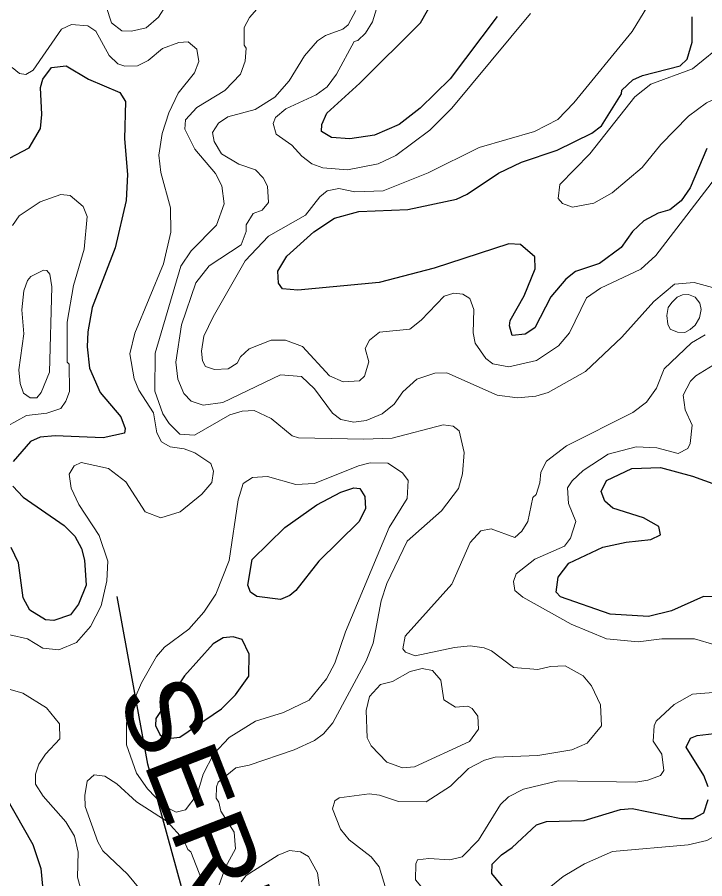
# Model space of a CAD drawing. Extents: x 763.2 to 816.8, y 7896.5 to 7952.7.
# Drawn here: x 792.175 to 794.42, y 7946.613 to 7949.423 of the extents above; entities that cross this region are included whole.
import ezdxf
from ezdxf.enums import TextEntityAlignment as Align

# ---------------------------------------------------------------- set-up
doc = ezdxf.new("R2010")
doc.units = 0
doc.header["$LTSCALE"] = 0.064
for name, color, linetype, lineweight in [('1', 7, 'Continuous', 25), ('2', 7, 'Continuous', 13), ('26', 7, 'Continuous', 25)]:
    doc.layers.add(name, color=color, linetype=linetype, lineweight=lineweight)

msp = doc.modelspace()

# ---------------------------------------------------------------- linework, layer by layer
at = {"layer": '1'}
for points in [[(793.7418, 7949.4253), (793.5891, 7949.2225), (793.4905, 7949.1265), (793.4224, 7949.0735), (793.3418, 7949.0387), (793.2615, 7949.0261), (793.2013, 7949.0308), (793.1686, 7949.0503), (793.1696, 7949.0735), (793.186, 7949.1108), (793.2942, 7949.2083), (793.4918, 7949.4046), (793.5371, 7949.4869)], [(794.4271, 7948.9953), (794.3722, 7948.8665), (794.3426, 7948.8239), (794.3055, 7948.7946), (794.268, 7948.7844), (794.2207, 7948.7592), (794.1843, 7948.7245), (794.1471, 7948.6726), (794.0765, 7948.6201), (793.9985, 7948.5939), (793.9664, 7948.5687), (793.9174, 7948.5115), (793.8648, 7948.4102), (793.8333, 7948.3895), (793.7913, 7948.3851), (793.7825, 7948.4161), (793.7842, 7948.4342), (793.83, 7948.5147), (793.8658, 7948.6028), (793.8651, 7948.6412), (793.8184, 7948.6824), (793.7808, 7948.6843), (793.5368, 7948.6049), (793.3567, 7948.5575), (793.0914, 7948.5328), (793.0417, 7948.5371), (793.0278, 7948.5553), (793.0265, 7948.5945), (793.055, 7948.6433), (793.1431, 7948.7234), (793.2115, 7948.7674), (793.2903, 7948.789), (793.4505, 7948.796), (793.6095, 7948.8299), (793.6442, 7948.846), (793.7462, 7948.9149), (793.8218, 7948.9502), (793.9378, 7948.9895), (794.0518, 7949.0456), (794.0829, 7949.0687), (794.1478, 7949.1731), (794.1497, 7949.1858), (794.185, 7949.2196), (794.2164, 7949.2334), (794.3393, 7949.2648), (794.3624, 7949.2863), (794.3784, 7949.3416), (794.379, 7949.4244)], [(792.2508, 7949.0607), (792.2554, 7949.1063), (792.2508, 7949.1942), (792.2591, 7949.2214), (792.2868, 7949.2595), (792.3354, 7949.2646), (792.4076, 7949.221), (792.5105, 7949.1777), (792.5282, 7949.148), (792.5252, 7949.0268), (792.5348, 7948.9099), (792.5308, 7948.825), (792.495, 7948.6708), (792.4202, 7948.4761), (792.4053, 7948.3972), (792.4035, 7948.3485), (792.4116, 7948.2789), (792.4464, 7948.1993), (792.5138, 7948.1196), (792.528, 7948.0817), (792.5249, 7948.0667), (792.4554, 7948.0513), (792.2991, 7948.0578), (792.2506, 7948.0528), (792.2181, 7948.0386), (792.1618, 7947.9738)], [(792.1504, 7948.9635), (792.2138, 7948.9975), (792.2508, 7949.0607)], [(794.5037, 7947.5301), (794.4161, 7947.5333), (794.3115, 7947.4871), (794.2361, 7947.4682), (794.1107, 7947.4757), (793.949, 7947.5319), (793.9352, 7947.548), (793.9415, 7947.596), (793.9765, 7947.6418), (794.0873, 7947.6943), (794.1636, 7947.7109), (794.2442, 7947.7194), (794.2752, 7947.7345), (794.2701, 7947.7618), (794.2204, 7947.7901), (794.1199, 7947.8221), (794.0943, 7947.8447), (794.0821, 7947.8765), (794.0987, 7947.9118), (794.1818, 7947.9509), (794.2754, 7947.9542), (794.3797, 7947.9261), (794.4972, 7947.8837)], [(792.1608, 7947.8934), (792.1949, 7947.8574), (792.3279, 7947.7653), (792.3636, 7947.7306), (792.3853, 7947.6896), (792.3949, 7947.6521), (792.3998, 7947.5702), (792.3751, 7947.5084), (792.3496, 7947.4734), (792.2946, 7947.4554), (792.2672, 7947.4571), (792.2161, 7947.4891), (792.1948, 7947.5294), (792.1798, 7947.6437), (792.1559, 7947.6935)], [(794.431, 7946.9122), (794.417, 7946.9497), (794.3596, 7947.0416), (794.3738, 7947.0709), (794.3947, 7947.0801), (794.4876, 7947.0909)], [(792.1074, 7946.9312), (792.2256, 7946.7241), (792.2526, 7946.6461), (792.2573, 7946.5884)], [(793.7909, 7946.5495), (793.7249, 7946.6297), (793.7256, 7946.6597), (793.7564, 7946.6908), (793.7911, 7946.7141), (793.8705, 7946.7885), (793.9038, 7946.7991), (794.0265, 7946.8022), (794.1448, 7946.8381), (794.1833, 7946.8415), (794.3428, 7946.8089), (794.3821, 7946.8091), (794.4169, 7946.8281), (794.4313, 7946.8706)]]:
    msp.add_lwpolyline(points, dxfattribs=at)
for points in [[(792.957, 7947.5333), (792.9365, 7947.5479), (792.9281, 7947.5706), (792.9425, 7947.6543), (793.0494, 7947.7587), (793.1529, 7947.8327), (793.2318, 7947.8737), (793.2745, 7947.8884), (793.2943, 7947.8862), (793.3103, 7947.8597), (793.3126, 7947.8198), (793.2906, 7947.777), (793.1596, 7947.6486), (793.085, 7947.5529), (793.0651, 7947.5366), (793.0345, 7947.524)], [(792.9309, 7947.2731), (792.933, 7947.3453), (792.9098, 7947.3931), (792.8801, 7947.4019), (792.848, 7947.3988), (792.8151, 7947.3795), (792.7215, 7947.2744), (792.6273, 7947.1357), (792.6271, 7947.1128), (792.6411, 7947.0831), (792.6575, 7947.0688), (792.7063, 7947.0749), (792.8423, 7947.1672), (792.8878, 7947.2126)]]:
    msp.add_lwpolyline(points, close=True, dxfattribs=at)
at = {"layer": '2'}
for points in [[(793.0514, 7948.3697), (793.0046, 7948.3697), (792.9324, 7948.3417), (792.9037, 7948.3157), (792.8934, 7948.295), (792.8634, 7948.2767), (792.8189, 7948.2735), (792.7899, 7948.2834), (792.7797, 7948.3024), (792.7766, 7948.3339), (792.785, 7948.3831), (792.8148, 7948.4462), (792.9196, 7948.6281), (792.9961, 7948.7093), (793.1167, 7948.7776), (793.1637, 7948.8373), (793.1874, 7948.8565), (793.2256, 7948.8648), (793.2772, 7948.8532), (793.3698, 7948.8566), (793.5172, 7948.9155), (793.6835, 7948.9984), (793.8646, 7949.0506), (793.94, 7949.09), (793.9922, 7949.1436), (794.1826, 7949.3771), (794.2825, 7949.54)], [(793.8513, 7949.4351), (793.5939, 7949.1267), (793.5219, 7949.0546), (793.4109, 7948.9717), (793.3534, 7948.9454), (793.2534, 7948.9254), (793.1725, 7948.9316), (793.1366, 7948.9454), (793.1039, 7948.97), (793.072, 7949.0063), (793.0209, 7949.042), (793.0103, 7949.0761), (793.0182, 7949.0958), (793.0517, 7949.1247), (793.1517, 7949.1699), (793.1871, 7949.1965), (793.2172, 7949.2374), (793.2749, 7949.3445), (793.2868, 7949.3472), (793.3126, 7949.3712), (793.3349, 7949.4081), (793.3732, 7949.5335)], [(794.5288, 7949.5311), (794.5186, 7949.4128), (794.4902, 7949.3447), (794.3802, 7949.2551), (794.2439, 7949.2048), (794.1916, 7949.1638), (794.0449, 7948.9777), (793.947, 7948.8781), (793.9418, 7948.8315), (793.9556, 7948.8153), (793.9878, 7948.8041), (794.0578, 7948.817), (794.1182, 7948.8503), (794.2157, 7948.9333), (794.2771, 7949.0077), (794.367, 7949.1006), (794.426, 7949.1437), (794.5453, 7949.201), (794.5926, 7949.2327), (794.6775, 7949.3211), (794.6982, 7949.3625), (794.7412, 7949.4953)], [(792.4655, 7949.4579), (792.4825, 7949.4056), (792.517, 7949.3794), (792.5488, 7949.3777), (792.5965, 7949.3889), (792.6361, 7949.4231), (792.687, 7949.503)], [(793.0027, 7949.5029), (792.9334, 7949.4226), (792.9165, 7949.3895), (792.9163, 7949.3326)], [(794.5005, 7948.5263), (794.3849, 7948.5575), (794.3211, 7948.5527), (794.2534, 7948.4959), (794.1495, 7948.379), (794.031, 7948.267), (793.9089, 7948.1992), (793.8688, 7948.1875), (793.8089, 7948.1812), (793.742, 7948.1908), (793.5782, 7948.2627), (793.5384, 7948.2616), (793.4797, 7948.243), (793.4344, 7948.2013), (793.4055, 7948.1609), (793.3671, 7948.129), (793.314, 7948.1072), (793.2739, 7948.1024), (793.232, 7948.1114), (793.2041, 7948.1319), (793.1463, 7948.2106), (793.1032, 7948.2516), (793.0344, 7948.2568), (792.8466, 7948.1663), (792.7822, 7948.1582), (792.743, 7948.1711), (792.719, 7948.1962), (792.6994, 7948.242), (792.6928, 7948.2978), (792.7111, 7948.4201), (792.7584, 7948.5568), (792.8018, 7948.6121), (792.9059, 7948.6809), (792.9226, 7948.7242), (792.9231, 7948.7458), (792.9452, 7948.7828), (792.9749, 7948.7944), (792.9951, 7948.8186), (792.9919, 7948.8724), (792.9787, 7948.8993), (792.9532, 7948.9257), (792.8986, 7948.9443), (792.8423, 7948.9773), (792.8177, 7949.0177), (792.813, 7949.047), (792.8321, 7949.0776), (792.8627, 7949.098), (792.9519, 7949.1227), (793.0164, 7949.1623), (793.0636, 7949.2159), (793.1135, 7949.297), (793.1561, 7949.3462), (793.1817, 7949.3639), (793.2384, 7949.384), (793.2562, 7949.3989), (793.281, 7949.445)], [(792.644, 7948.9167), (792.637, 7948.9736), (792.6484, 7949.0439), (792.6707, 7949.1117), (792.7011, 7949.1754), (792.7544, 7949.2417), (792.7683, 7949.2787), (792.7616, 7949.3193), (792.7331, 7949.3429), (792.7033, 7949.3414), (792.6495, 7949.3212), (792.6023, 7949.2824), (792.5678, 7949.2643), (792.5267, 7949.2634), (792.5035, 7949.2714), (792.4758, 7949.299), (792.4313, 7949.3774), (792.4062, 7949.3955), (792.3521, 7949.4001), (792.3197, 7949.384), (792.2268, 7949.2506), (792.2031, 7949.2365), (792.1823, 7949.2395), (792.1592, 7949.2589)], [(792.9163, 7949.3326), (792.9226, 7949.3226), (792.9195, 7949.2802), (792.9043, 7949.2373), (792.8526, 7949.1841), (792.7613, 7949.1289)], [(792.7613, 7949.1289), (792.7241, 7949.0886), (792.7225, 7949.0578), (792.755, 7948.9934), (792.8221, 7948.913), (792.8436, 7948.8736), (792.8505, 7948.8145), (792.8257, 7948.7449), (792.7426, 7948.6611), (792.7093, 7948.6116), (792.6255, 7948.3274), (792.6244, 7948.2035), (792.6511, 7948.1294), (792.6714, 7948.0984), (792.7065, 7948.063), (792.7545, 7948.0596), (792.8696, 7948.1265), (792.9098, 7948.1382), (792.949, 7948.14), (793.0044, 7948.1141), (793.0728, 7948.0573), (793.0931, 7948.0515), (793.3066, 7948.0463), (793.3992, 7948.0502), (793.5655, 7948.094), (793.5985, 7948.0894), (793.6178, 7948.0741), (793.6344, 7948.0028), (793.6295, 7947.9336), (793.616, 7947.8854), (793.56, 7947.8124), (793.4485, 7947.7137), (793.3823, 7947.5758), (793.3635, 7947.5195), (793.337, 7947.3814), (793.3144, 7947.323), (793.2054, 7947.1212), (793.1748, 7947.0855), (793.1463, 7947.0636), (793.0793, 7947.0335), (792.9321, 7946.983), (792.8885, 7946.9747), (792.8318, 7946.9276), (792.8255, 7946.9123), (792.8244, 7946.8751), (792.8339, 7946.8623), (792.8403, 7946.833), (792.8831, 7946.765), (792.888, 7946.7098), (792.8552, 7946.6505), (792.8343, 7946.5926)], [(792.5433, 7948.3247), (792.5592, 7948.3929), (792.6528, 7948.6186), (792.6763, 7948.7225), (792.6761, 7948.8014), (792.644, 7948.9167)], [(794.4768, 7948.928), (794.2601, 7948.6457), (794.2116, 7948.6011), (794.0792, 7948.539), (794.0342, 7948.508), (793.9779, 7948.3932), (793.9422, 7948.351), (793.8708, 7948.3038), (793.78, 7948.2832), (793.7276, 7948.2925), (793.7048, 7948.3099), (793.6707, 7948.3602), (793.6641, 7948.3938), (793.6656, 7948.4702), (793.6529, 7948.5053), (793.6305, 7948.5196), (793.6007, 7948.5228), (793.5688, 7948.5129), (793.4936, 7948.4348), (793.4573, 7948.4056), (793.3584, 7948.3962), (793.3251, 7948.3695), (793.3107, 7948.3427), (793.3232, 7948.2992), (793.3093, 7948.2526)], [(792.1601, 7948.7442), (792.1817, 7948.7757), (792.2497, 7948.8207), (792.3173, 7948.8448), (792.3481, 7948.8419), (792.39, 7948.8053), (792.4034, 7948.7728), (792.3937, 7948.6666), (792.3594, 7948.5483), (792.3378, 7948.4286), (792.3378, 7948.2976), (792.3443, 7948.2911), (792.3457, 7948.2021), (792.3343, 7948.1712), (792.3171, 7948.1467), (792.2715, 7948.1321), (792.2055, 7948.1241), (792.1427, 7948.0897)], [(793.6539, 7947.3724), (793.6026, 7947.3675), (793.4746, 7947.34), (793.4425, 7947.3514), (793.4343, 7947.3629), (793.4421, 7947.4036), (793.5946, 7947.5742), (793.6541, 7947.7094), (793.6885, 7947.748), (793.7225, 7947.7537), (793.7999, 7947.7261), (793.8231, 7947.747), (793.842, 7947.7783), (793.8592, 7947.8559), (793.8697, 7947.8664), (793.8819, 7947.9043), (793.8843, 7947.9394), (793.9033, 7947.9748), (793.9688, 7948.0253), (794.1856, 7948.1339), (794.2299, 7948.167), (794.2626, 7948.2133), (794.2878, 7948.276), (794.3768, 7948.3611), (794.4218, 7948.3871)], [(793.3093, 7948.2526), (793.2924, 7948.2372), (793.2397, 7948.2342), (793.1951, 7948.2529), (793.1066, 7948.3491), (793.0514, 7948.3697)], [(792.1515, 7947.4087), (792.2089, 7947.3954), (792.2589, 7947.3646), (792.3109, 7947.3594), (792.3692, 7947.3833), (792.4143, 7947.4354), (792.4495, 7947.5031), (792.4676, 7947.5845), (792.4711, 7947.6489), (792.4428, 7947.7324), (792.3764, 7947.8331), (792.351, 7947.887), (792.3444, 7947.9329), (792.3615, 7947.9595), (792.3844, 7947.9705), (792.4731, 7947.9514), (792.5294, 7947.9071), (792.5928, 7947.8098), (792.6441, 7947.79), (792.7076, 7947.8098), (792.7781, 7947.8672), (792.8109, 7947.9058), (792.8158, 7947.9428), (792.8071, 7947.9677), (792.7546, 7948.0022), (792.7202, 7948.0156), (792.6745, 7948.0216), (792.6458, 7948.0379), (792.6306, 7948.0677), (792.6202, 7948.1327), (792.5723, 7948.207), (792.5574, 7948.2436), (792.5433, 7948.3247)], [(794.3653, 7948.0166), (794.3727, 7948.0324), (794.3789, 7948.0922), (794.3559, 7948.1424), (794.3496, 7948.1902), (794.3732, 7948.2357), (794.3909, 7948.2539), (794.4473, 7948.2877)], [(794.0233, 7947.9447), (794.1042, 7947.9976), (794.1961, 7948.0215), (794.2639, 7948.0184), (794.3333, 7948.0003), (794.3653, 7948.0166)], [(794.4526, 7947.3752), (794.3862, 7947.3953), (794.2797, 7947.3954), (794.2021, 7947.3857), (794.0994, 7947.395), (793.984, 7947.4436), (793.8262, 7947.5308), (793.8001, 7947.5528), (793.7957, 7947.5819), (793.8045, 7947.6077), (793.8647, 7947.655), (793.9621, 7947.6975), (793.9814, 7947.7234), (793.999, 7947.7785), (793.9756, 7947.8366), (793.9716, 7947.8878), (793.9867, 7947.9104), (794.0233, 7947.9447)], [(793.9162, 7947.3051), (793.8753, 7947.2954), (793.7952, 7947.3023), (793.7234, 7947.3567), (793.6997, 7947.3664), (793.6539, 7947.3724)], [(793.3795, 7946.5762), (793.3566, 7946.6511), (793.3313, 7946.6844), (793.2587, 7946.7394), (793.2302, 7946.774), (793.2041, 7946.8404), (793.2117, 7946.8669), (793.2261, 7946.8763), (793.3239, 7946.8893), (793.3584, 7946.8857), (793.4205, 7946.8646), (793.5102, 7946.8632), (793.59, 7946.9141), (793.6489, 7946.9724), (793.7012, 7946.9992), (793.7361, 7947.0095), (793.8752, 7947.0151), (793.9855, 7947.0335), (794.0365, 7947.0552), (794.083, 7947.112), (794.08, 7947.1796), (794.0504, 7947.2415), (794.0228, 7947.2749), (793.9644, 7947.3069), (793.9162, 7947.3051)], [(792.3854, 7946.5704), (792.3725, 7946.6176), (792.3739, 7946.6998), (792.3618, 7946.751), (792.3337, 7946.7978), (792.2594, 7946.8823), (792.2344, 7946.9213), (792.2345, 7946.9541), (792.2461, 7946.9869), (792.2672, 7947.0191), (792.314, 7947.0687), (792.3133, 7947.1183), (792.2704, 7947.1704), (792.1937, 7947.2177), (792.1019, 7947.2446)], [(793.5875, 7946.6741), (793.6281, 7946.6843), (793.6811, 7946.7386), (793.7528, 7946.8548), (793.7791, 7946.8794), (793.828, 7946.9047), (793.9418, 7946.932), (794.1955, 7946.9273), (794.2343, 7946.9338), (794.2757, 7946.9495), (794.2867, 7946.9655), (794.2801, 7947.019), (794.2512, 7947.061), (794.2544, 7947.1116), (794.2613, 7947.1264), (794.3201, 7947.1809), (794.3802, 7947.2144), (794.5825, 7947.2313)], [(794.9436, 7947.034), (794.8062, 7947.0209), (794.6682, 7947.0176), (794.527, 7947.0404), (794.4748, 7947.029), (794.4598, 7946.9944), (794.4599, 7946.9811), (794.5246, 7946.903), (794.5382, 7946.8731), (794.5297, 7946.8313), (794.4855, 7946.77), (794.4263, 7946.7372), (794.3658, 7946.7234), (794.1193, 7946.7019), (794.0273, 7946.6609), (793.9577, 7946.6194), (793.8945, 7946.5685)], [(792.787, 7946.5867), (792.7423, 7946.7009), (792.7327, 7946.7083), (792.7181, 7946.7404), (792.6648, 7946.7989), (792.5642, 7946.864), (792.5004, 7946.9222), (792.4617, 7946.9473), (792.4268, 7946.9516), (792.4039, 7946.9311), (792.3956, 7946.8843), (792.3972, 7946.8479), (792.4383, 7946.7326), (792.4549, 7946.7033), (792.535, 7946.628), (792.6122, 7946.5343)], [(793.1711, 7946.5197), (793.1561, 7946.6314), (793.1266, 7946.6848), (793.1002, 7946.7009), (793.0641, 7946.7052), (793.0267, 7946.6896), (792.9229, 7946.6231), (792.9061, 7946.6029)], [(793.5321, 7946.5415), (793.4753, 7946.6092), (793.4763, 7946.6607), (793.482, 7946.6738), (793.5195, 7946.6791), (793.5875, 7946.6741)]]:
    msp.add_lwpolyline(points, dxfattribs=at)
for points in [[(792.2884, 7948.5436), (792.2816, 7948.5849), (792.2717, 7948.5967), (792.2609, 7948.5984), (792.2199, 7948.5775), (792.2085, 7948.5642), (792.1971, 7948.531), (792.1898, 7948.4685), (792.1964, 7948.3899), (792.1802, 7948.2734), (792.185, 7948.2289), (792.1962, 7948.1966), (792.217, 7948.1813), (792.2388, 7948.1816), (792.2537, 7948.1994), (792.2802, 7948.2656)], [(794.3072, 7948.4056), (794.2996, 7948.4221), (794.2965, 7948.4499), (794.3005, 7948.4758), (794.3128, 7948.4929), (794.3294, 7948.5099), (794.3478, 7948.5178), (794.3665, 7948.5182), (794.3886, 7948.5096), (794.4035, 7948.4907), (794.4086, 7948.4693), (794.4025, 7948.443), (794.3888, 7948.4184), (794.3723, 7948.4042), (794.3546, 7948.3948), (794.3305, 7948.3953)], [(793.0448, 7947.1555), (793.1282, 7947.1951), (793.1854, 7947.2652), (793.2126, 7947.3163), (793.2466, 7947.4179), (793.3893, 7947.7581), (793.4483, 7947.8527), (793.4514, 7947.9116), (793.4326, 7947.9374), (793.3849, 7947.9688), (793.3272, 7947.9691), (793.2891, 7947.9596), (793.1457, 7947.9019), (793.0852, 7947.8985), (792.9926, 7947.9248), (792.9431, 7947.9213), (792.9129, 7947.9024), (792.8968, 7947.8489), (792.8668, 7947.6504), (792.8238, 7947.5413), (792.7844, 7947.4821), (792.7353, 7947.4268), (792.6555, 7947.368), (792.6299, 7947.3375), (792.5808, 7947.252), (792.5392, 7947.156), (792.5318, 7947.1205), (792.5318, 7947.0495), (792.5646, 7946.957), (792.6008, 7946.9058), (792.6534, 7946.8501), (792.6941, 7946.8303), (792.7243, 7946.8373), (792.763, 7946.8872), (792.7818, 7946.954), (792.8158, 7947.0186), (792.8669, 7947.0734), (792.9534, 7947.1272)], [(793.3823, 7946.9927), (793.331, 7947.0466), (793.3176, 7947.0722), (793.314, 7947.162), (793.325, 7947.2071), (793.3618, 7947.2458), (793.4008, 7947.2565), (793.4586, 7947.2887), (793.4975, 7947.2984), (793.5312, 7947.2924), (793.5585, 7947.2606), (793.5678, 7947.1964), (793.6059, 7947.1725), (793.6461, 7947.1753), (793.6605, 7947.1684), (793.6791, 7947.1429), (793.6817, 7947.101), (793.6524, 7947.0607), (793.4728, 7946.9773), (793.433, 7946.9749)]]:
    msp.add_lwpolyline(points, close=True, dxfattribs=at)
at = {"layer": '26'}
msp.add_lwpolyline([(793.675, 7944.6193), (793.4523, 7944.8951), (793.255, 7945.1693), (793.1107, 7945.4002), (793.0385, 7945.5878), (792.8942, 7945.9871), (792.8317, 7946.2228), (792.7451, 7946.4633), (792.6016, 7946.9868), (792.5013, 7947.5335)], dxfattribs=at)

# ---------------------------------------------------------------- texts
at = {"layer": '26', "width": 1.1}
msp.add_text('SERRA DO TAPERÃO', height=0.24, rotation=291.275, dxfattribs=at).set_placement((793.1582, 7945.5211), align=Align.CENTER)

doc.saveas('drawing.dxf')
